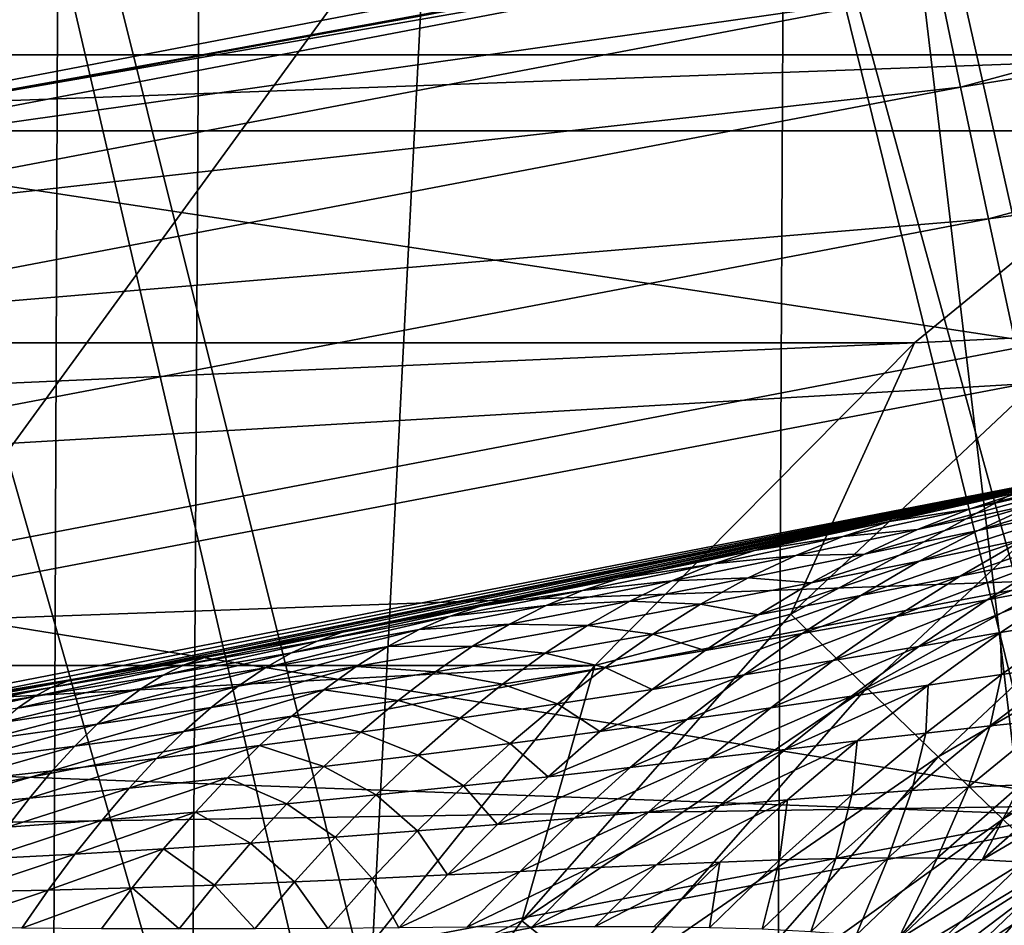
# Model space of a CAD drawing. Header units: metres. Extents: x -104 to 104, y -68 to 90.
# Tile 418 of 656: x 3.68 to 4.93, y 22.04 to 23.19. Entities that reach past the tile are written whole.
import ezdxf

# ---------------------------------------------------------------- set-up
doc = ezdxf.new("R2010")
doc.units = ezdxf.units.M
doc.layers.add('solid_FIT-BATH-153_SW0002', color=7, linetype='CONTINUOUS')

msp = doc.modelspace()

# ---------------------------------------------------------------- linework, layer by layer
at = {"layer": 'solid_FIT-BATH-153_SW0002'}
for points in [[(-19.167599, 28.634104, 1.296502), (18.94183, 23.051853, 1.296502), (-18.94183, 23.051853, 1.296502)], [(-1.443118, 27.347288, 1.296502), (18.94183, 23.051853, 1.296502), (-19.167599, 28.634104, 1.296502)], [(4.283416, 27.834385, 1.296502), (5.663977, 28.257217, 1.296502), (18.94183, 23.051853, 1.296502)], [(2.872905, 27.530479, 1.296502), (4.283416, 27.834385, 1.296502), (18.94183, 23.051853, 1.296502)], [(1.443124, 27.34729, 1.296502), (2.872905, 27.530479, 1.296502), (18.94183, 23.051853, 1.296502)], [(5.796432, 27.403294, 8.296501), (4.381778, 26.982061, 8.296501), (4.992849, 21.834259, 8.296501)], [(-1.443118, 27.347288, 1.296502), (0, 27.285889, 1.296502), (18.94183, 23.051853, 1.296502)], [(1.443124, 27.34729, 1.296502), (18.94183, 23.051853, 1.296502), (0, 27.285889, 1.296502)], [(4.381778, 26.982061, 8.296501), (2.937748, 26.679373, 8.296501), (4.10775, 21.655659, 8.296501)], [(4.381778, 26.982061, 8.296501), (4.10775, 21.655659, 8.296501), (4.992849, 21.834259, 8.296501)], [(2.937748, 26.679373, 8.296501), (3.215153, 21.511688, 8.296501), (4.10775, 21.655659, 8.296501)], [(2.624451, 21.814255, -13.793118), (3.896466, 21.809881, -13.757387), (2.641972, 26.211977, -14.706618)], [(3.896466, 21.809881, -13.757387), (3.922343, 26.207184, -14.669024), (2.641972, 26.211977, -14.706618)], [(3.896466, 21.809881, -13.757387), (5.131924, 21.80179, -13.693183), (3.922343, 26.207184, -14.669024)], [(5.131924, 21.80179, -13.693183), (5.16512, 26.198225, -14.60152), (3.922343, 26.207184, -14.669024)], [(3.410368, 22.298864, 43.296501), (3.3058, 24.054247, 43.296501), (4.930903, 24.387779, 43.296501)], [(5.089828, 22.625893, 43.296501), (3.410368, 22.298864, 43.296501), (4.930903, 24.387779, 43.296501)], [(4.100975, 24.200304, 37.796501), (2.470713, 23.935328, 37.796501), (3.44878, 23.064375, 37.796501)], [(4.100975, 24.200304, 37.796501), (3.44878, 23.064375, 37.796501), (4.301147, 23.220545, 37.796501)], [(3.190691, 23.575369, 14.745021), (4.851442, 23.344246, 14.330315), (3.270056, 23.040859, 14.327571)], [(2.796097, 23.532537, -17.206053), (3.712, 19.90449, -16.449842), (2.785445, 19.906631, -16.474197)], [(2.796097, 23.532537, -17.206053), (3.726197, 23.530222, -17.18084), (3.712, 19.90449, -16.449842)], [(3.726197, 23.530222, -17.18084), (4.632617, 19.901163, -16.411495), (3.712, 19.90449, -16.449842)], [(3.726197, 23.530222, -17.18084), (4.650376, 23.526623, -17.141144), (4.632617, 19.901163, -16.411495)], [(4.650376, 23.526623, -17.141144), (5.544587, 19.896395, -16.356005), (4.632617, 19.901163, -16.411495)], [(4.650376, 23.526623, -17.141144), (5.565911, 23.521463, -17.083712), (5.544587, 19.896395, -16.356005)], [(4.874999, 23.107416, 18.739355), (6.443955, 23.532017, 18.743574), (4.849309, 23.230501, 19.169571)], [(6.492484, 23.367313, 18.332031), (6.443955, 23.532017, 18.743574), (4.874999, 23.107416, 18.739355)], [(-5.748806, 23.466423, 72.796501), (-5.264763, 23.148615, 72.796501), (5.748804, 23.466423, 72.796501)], [(-5.264763, 23.148615, 72.796501), (5.264762, 23.148613, 72.796501), (5.748804, 23.466423, 72.796501)], [(4.910789, 22.939608, 18.327896), (6.492484, 23.367313, 18.332031), (4.874999, 23.107416, 18.739355)], [(6.553683, 23.161219, 17.943413), (6.492484, 23.367313, 18.332031), (4.910789, 22.939608, 18.327896)], [(3.270056, 23.040859, 14.327571), (4.851442, 23.344246, 14.330315), (4.978315, 22.781452, 13.968489)], [(4.851442, 23.344246, 14.330315), (6.574606, 23.214067, 13.972173), (4.978315, 22.781452, 13.968489)], [(3.24939, 23.00367, 19.61121), (4.83427, 23.306353, 19.614397), (3.367768, 23.051291, 20.066154)], [(4.849309, 23.230501, 19.169571), (4.83427, 23.306353, 19.614397), (3.24939, 23.00367, 19.61121)], [(4.83427, 23.306353, 19.614397), (4.195869, 23.199289, 20.067755), (3.367768, 23.051291, 20.066154)], [(3.2589, 22.926949, 19.16646), (4.849309, 23.230501, 19.169571), (3.24939, 23.00367, 19.61121)], [(4.874999, 23.107416, 18.739355), (4.849309, 23.230501, 19.169571), (3.2589, 22.926949, 19.16646)], [(4.195869, 23.199289, 20.067755), (4.301147, 23.220545, 37.796501), (3.44878, 23.064375, 37.796501)], [(3.367768, 23.051291, 20.066154), (4.195869, 23.199289, 20.067755), (3.44878, 23.064375, 37.796501)], [(4.956131, 22.729593, 17.939344), (6.553683, 23.161219, 17.943413), (4.910789, 22.939608, 18.327896)], [(-5.264763, 23.148615, 72.796501), (-4.816203, 22.781504, 72.796501), (5.264762, 23.148613, 72.796501)], [(-4.816203, 22.781504, 72.796501), (4.816201, 22.781502, 72.796501), (5.264762, 23.148613, 72.796501)], [(5.264762, 23.148613, 72.796501), (4.816201, 22.781502, 72.796501), (5.037268, 22.792154, 72.784462)], [(3.275529, 22.802347, 18.736313), (4.874999, 23.107416, 18.739355), (3.2589, 22.926949, 19.16646)], [(4.910789, 22.939608, 18.327896), (4.874999, 23.107416, 18.739355), (3.275529, 22.802347, 18.736313)], [(17.348299, 21.731127, 1.296502), (-17.348299, 21.731127, 1.296502), (-18.94183, 23.051853, 1.296502)], [(17.348299, 21.731127, 1.296502), (-18.94183, 23.051853, 1.296502), (18.94183, 23.051853, 1.296502)], [(3.270056, 23.040859, 14.327571), (4.978315, 22.781452, 13.968489), (3.354837, 22.470352, 13.965743)], [(3.298915, 22.632414, 18.324913), (4.910789, 22.939608, 18.327896), (3.275529, 22.802347, 18.736313)], [(4.956131, 22.729593, 17.939344), (4.910789, 22.939608, 18.327896), (3.298915, 22.632414, 18.324913)], [(4.816201, 22.781502, 72.796501), (4.658724, 22.436268, 72.784454), (5.037268, 22.792154, 72.784462)], [(5.124804, 22.689566, 72.748436), (5.037268, 22.792154, 72.784462), (4.658724, 22.436268, 72.784454)], [(-4.816203, 22.781504, 72.796501), (-4.409084, 22.370642, 72.796501), (4.816201, 22.781502, 72.796501)], [(-4.409084, 22.370642, 72.796501), (4.409082, 22.37064, 72.796501), (4.816201, 22.781502, 72.796501)], [(3.354837, 22.470352, 13.965743), (4.978315, 22.781452, 13.968489), (5.112421, 22.186945, 13.664476)], [(4.816201, 22.781502, 72.796501), (4.409082, 22.37064, 72.796501), (4.658724, 22.436268, 72.784454)], [(3.328696, 22.419697, 17.936411), (4.956131, 22.729593, 17.939344), (3.298915, 22.632414, 18.324913)], [(5.010476, 22.479891, 17.577848), (4.956131, 22.729593, 17.939344), (3.328696, 22.419697, 17.936411)], [(4.755692, 22.342548, 72.748413), (5.124804, 22.689566, 72.748436), (4.658724, 22.436268, 72.784454)], [(5.206943, 22.593302, 72.689522), (5.124804, 22.689566, 72.748436), (4.755692, 22.342548, 72.748413)], [(3.585868, 22.326742, 58.996101), (3.410368, 22.298864, 43.296501), (5.089828, 22.625893, 43.296501)], [(3.760516, 22.355976, 58.997868), (3.585868, 22.326742, 58.996101), (5.089828, 22.625893, 43.296501)], [(3.838799, 22.369545, 58.99892), (3.760516, 22.355976, 58.997868), (5.089828, 22.625893, 43.296501)], [(3.940019, 22.387514, 59.000645), (3.838799, 22.369545, 58.99892), (5.089828, 22.625893, 43.296501)], [(4.122458, 22.421125, 59.005165), (3.940019, 22.387514, 59.000645), (5.089828, 22.625893, 43.296501)], [(4.258839, 22.447281, 59.010059), (4.122458, 22.421125, 59.005165), (5.089828, 22.625893, 43.296501)], [(4.302458, 22.455832, 59.011856), (4.258839, 22.447281, 59.010059), (5.089828, 22.625893, 43.296501)], [(4.486341, 22.492878, 59.020847), (4.302458, 22.455832, 59.011856), (5.089828, 22.625893, 43.296501)], [(4.648314, 22.526852, 59.031197), (4.486341, 22.492878, 59.020847), (5.089828, 22.625893, 43.296501)], [(4.664663, 22.53035, 59.032394), (4.648314, 22.526852, 59.031197), (5.089828, 22.625893, 43.296501)], [(4.845538, 22.56992, 59.04776), (4.664663, 22.53035, 59.032394), (5.089828, 22.625893, 43.296501)], [(5.009305, 22.607111, 59.064964), (4.845538, 22.56992, 59.04776), (5.089828, 22.625893, 43.296501)], [(5.120145, 22.630749, 59.176617), (4.887362, 22.570415, 59.23196), (4.953959, 22.592245, 59.151421)], [(5.120145, 22.630749, 59.176617), (5.046254, 22.60635, 59.259285), (4.887362, 22.570415, 59.23196)], [(5.11967, 22.610523, 59.368835), (4.897251, 22.542887, 59.409225), (4.971902, 22.577084, 59.336826)], [(5.11967, 22.610523, 59.368835), (5.037879, 22.573467, 59.442326), (4.897251, 22.542887, 59.409225)], [(5.046254, 22.60635, 59.259285), (4.820217, 22.543831, 59.307697), (4.887362, 22.570415, 59.23196)], [(5.046254, 22.60635, 59.259285), (4.971902, 22.577084, 59.336826), (4.820217, 22.543831, 59.307697)], [(4.953959, 22.592245, 59.151421), (4.845538, 22.56992, 59.04776), (5.009305, 22.607111, 59.064964)], [(4.846681, 22.25461, 72.689484), (5.206943, 22.593302, 72.689522), (4.755692, 22.342548, 72.748413)], [(4.953959, 22.592245, 59.151421), (4.784554, 22.554369, 59.129807), (4.845538, 22.56992, 59.04776)], [(4.953959, 22.592245, 59.151421), (4.887362, 22.570415, 59.23196), (4.784554, 22.554369, 59.129807)], [(5.281185, 22.506294, 72.609505), (5.206943, 22.593302, 72.689522), (4.846681, 22.25461, 72.689484)], [(4.971902, 22.577084, 59.336826), (4.752684, 22.512405, 59.378605), (4.820217, 22.543831, 59.307697)], [(4.971902, 22.577084, 59.336826), (4.897251, 22.542887, 59.409225), (4.752684, 22.512405, 59.378605)], [(5.037879, 22.573467, 59.442326), (4.822482, 22.503803, 59.476532), (4.897251, 22.542887, 59.409225)], [(5.037879, 22.573467, 59.442326), (4.956081, 22.531456, 59.510479), (4.822482, 22.503803, 59.476532)], [(4.784554, 22.554369, 59.129807), (4.664663, 22.53035, 59.032394), (4.845538, 22.56992, 59.04776)], [(4.887362, 22.570415, 59.23196), (4.725168, 22.534981, 59.207794), (4.784554, 22.554369, 59.129807)], [(4.887362, 22.570415, 59.23196), (4.820217, 22.543831, 59.307697), (4.725168, 22.534981, 59.207794)], [(4.784554, 22.554369, 59.129807), (4.612621, 22.517342, 59.111412), (4.664663, 22.53035, 59.032394)], [(4.784554, 22.554369, 59.129807), (4.725168, 22.534981, 59.207794), (4.612621, 22.517342, 59.111412)], [(5.085185, 22.55891, 59.546562), (4.87449, 22.484606, 59.57341), (4.956081, 22.531456, 59.510479)], [(5.085185, 22.55891, 59.546562), (4.996729, 22.509008, 59.609737), (4.87449, 22.484606, 59.57341)], [(4.820217, 22.543831, 59.307697), (4.665165, 22.510962, 59.281353), (4.725168, 22.534981, 59.207794)], [(4.820217, 22.543831, 59.307697), (4.752684, 22.512405, 59.378605), (4.665165, 22.510962, 59.281353)], [(4.897251, 22.542887, 59.409225), (4.684936, 22.476181, 59.444698), (4.752684, 22.512405, 59.378605)], [(4.897251, 22.542887, 59.409225), (4.822482, 22.503803, 59.476532), (4.684936, 22.476181, 59.444698)], [(4.612621, 22.517342, 59.111412), (4.486341, 22.492878, 59.020847), (4.648314, 22.526852, 59.031197)], [(4.725168, 22.534981, 59.207794), (4.560328, 22.500259, 59.186516), (4.612621, 22.517342, 59.111412)], [(4.725168, 22.534981, 59.207794), (4.665165, 22.510962, 59.281353), (4.560328, 22.500259, 59.186516)], [(4.612621, 22.517342, 59.111412), (4.648314, 22.526852, 59.031197), (4.664663, 22.53035, 59.032394)], [(4.956081, 22.531456, 59.510479), (4.747795, 22.459955, 59.538841), (4.822482, 22.503803, 59.476532)], [(4.956081, 22.531456, 59.510479), (4.87449, 22.484606, 59.57341), (4.747795, 22.459955, 59.538841)], [(5.114009, 22.532936, 59.647739), (4.908864, 22.454369, 59.667683), (4.996729, 22.509008, 59.609737)], [(5.114009, 22.532936, 59.647739), (5.019526, 22.475138, 59.705391), (4.908864, 22.454369, 59.667683)], [(4.612621, 22.517342, 59.111412), (4.438744, 22.481333, 59.096035), (4.486341, 22.492878, 59.020847)], [(4.612621, 22.517342, 59.111412), (4.560328, 22.500259, 59.186516), (4.438744, 22.481333, 59.096035)], [(4.665165, 22.510962, 59.281353), (4.507361, 22.478687, 59.257572), (4.560328, 22.500259, 59.186516)], [(4.665165, 22.510962, 59.281353), (4.604698, 22.482214, 59.350414), (4.507361, 22.478687, 59.257572)], [(4.752684, 22.512405, 59.378605), (4.604698, 22.482214, 59.350414), (4.665165, 22.510962, 59.281353)], [(4.752684, 22.512405, 59.378605), (4.684936, 22.476181, 59.444698), (4.604698, 22.482214, 59.350414)], [(4.560328, 22.500259, 59.186516), (4.393377, 22.466404, 59.167965), (4.438744, 22.481333, 59.096035)], [(4.560328, 22.500259, 59.186516), (4.507361, 22.478687, 59.257572), (4.393377, 22.466404, 59.167965)], [(4.822482, 22.503803, 59.476532), (4.61716, 22.43528, 59.506062), (4.684936, 22.476181, 59.444698)], [(4.822482, 22.503803, 59.476532), (4.747795, 22.459955, 59.538841), (4.61716, 22.43528, 59.506062)], [(4.996729, 22.509008, 59.609737), (4.793334, 22.433092, 59.631275), (4.87449, 22.484606, 59.57341)], [(4.996729, 22.509008, 59.609737), (4.908864, 22.454369, 59.667683), (4.793334, 22.433092, 59.631275)], [(4.928918, 22.175129, 72.609451), (5.281185, 22.506294, 72.609505), (4.846681, 22.25461, 72.689484)], [(5.345268, 22.431192, 72.510818), (5.281185, 22.506294, 72.609505), (4.928918, 22.175129, 72.609451)], [(4.438744, 22.481333, 59.096035), (4.302458, 22.455832, 59.011856), (4.486341, 22.492878, 59.020847)], [(3.36451, 22.166742, 17.574951), (5.010476, 22.479891, 17.577848), (3.328696, 22.419697, 17.936411)], [(5.073275, 22.193012, 17.247559), (5.010476, 22.479891, 17.577848), (3.36451, 22.166742, 17.574951)], [(4.438744, 22.481333, 59.096035), (4.263627, 22.446524, 59.083271), (4.302458, 22.455832, 59.011856)], [(4.438744, 22.481333, 59.096035), (4.393377, 22.466404, 59.167965), (4.263627, 22.446524, 59.083271)], [(4.507361, 22.478687, 59.257572), (4.347293, 22.447145, 59.236259), (4.393377, 22.466404, 59.167965)], [(4.507361, 22.478687, 59.257572), (4.453867, 22.452515, 59.324505), (4.347293, 22.447145, 59.236259)], [(4.604698, 22.482214, 59.350414), (4.453867, 22.452515, 59.324505), (4.507361, 22.478687, 59.257572)], [(4.604698, 22.482214, 59.350414), (4.543931, 22.448769, 59.414982), (4.453867, 22.452515, 59.324505)], [(4.684936, 22.476181, 59.444698), (4.543931, 22.448769, 59.414982), (4.604698, 22.482214, 59.350414)], [(4.684936, 22.476181, 59.444698), (4.61716, 22.43528, 59.506062), (4.543931, 22.448769, 59.414982)], [(4.87449, 22.484606, 59.57341), (4.673405, 22.411526, 59.596291), (4.747795, 22.459955, 59.538841)], [(4.87449, 22.484606, 59.57341), (4.793334, 22.433092, 59.631275), (4.673405, 22.411526, 59.596291)], [(5.019526, 22.475138, 59.705391), (4.821847, 22.39518, 59.720604), (4.908864, 22.454369, 59.667683)], [(5.019526, 22.475138, 59.705391), (4.926077, 22.412712, 59.757915), (4.821847, 22.39518, 59.720604)], [(5.025161, 22.429508, 59.795975), (4.926077, 22.412712, 59.757915), (5.019526, 22.475138, 59.705391)], [(3.354837, 22.470352, 13.965743), (5.112421, 22.186945, 13.664476), (3.444474, 21.867687, 13.661698)], [(4.393377, 22.466404, 59.167965), (4.224958, 22.433588, 59.151814), (4.263627, 22.446524, 59.083271)], [(4.393377, 22.466404, 59.167965), (4.347293, 22.447145, 59.236259), (4.224958, 22.433588, 59.151814)], [(4.747795, 22.459955, 59.538841), (4.549555, 22.389893, 59.562805), (4.61716, 22.43528, 59.506062)], [(4.747795, 22.459955, 59.538841), (4.673405, 22.411526, 59.596291), (4.549555, 22.389893, 59.562805)], [(4.087987, 22.413076, 59.072632), (4.122458, 22.421125, 59.005165), (4.258839, 22.447281, 59.010059)], [(4.263627, 22.446524, 59.083271), (4.087987, 22.413076, 59.072632), (4.258839, 22.447281, 59.010059)], [(4.263627, 22.446524, 59.083271), (4.258839, 22.447281, 59.010059), (4.302458, 22.455832, 59.011856)], [(4.453867, 22.452515, 59.324505), (4.300635, 22.423437, 59.300819), (4.347293, 22.447145, 59.236259)], [(4.453867, 22.452515, 59.324505), (4.400001, 22.421768, 59.387291), (4.300635, 22.423437, 59.300819)], [(4.543931, 22.448769, 59.414982), (4.400001, 22.421768, 59.387291), (4.453867, 22.452515, 59.324505)], [(4.543931, 22.448769, 59.414982), (4.483039, 22.410753, 59.475117), (4.400001, 22.421768, 59.387291)], [(4.61716, 22.43528, 59.506062), (4.483039, 22.410753, 59.475117), (4.543931, 22.448769, 59.414982)], [(4.908864, 22.454369, 59.667683), (4.712856, 22.377113, 59.684261), (4.793334, 22.433092, 59.631275)], [(4.908864, 22.454369, 59.667683), (4.821847, 22.39518, 59.720604), (4.712856, 22.377113, 59.684261)], [(4.263627, 22.446524, 59.083271), (4.05573, 22.401979, 59.137646), (4.087987, 22.413076, 59.072632)], [(4.263627, 22.446524, 59.083271), (4.224958, 22.433588, 59.151814), (4.05573, 22.401979, 59.137646)], [(4.347293, 22.447145, 59.236259), (4.185551, 22.416506, 59.217152), (4.224958, 22.433588, 59.151814)], [(4.347293, 22.447145, 59.236259), (4.300635, 22.423437, 59.300819), (4.185551, 22.416506, 59.217152)], [(4.409082, 22.37064, 72.796501), (4.316058, 22.045727, 72.784439), (4.658724, 22.436268, 72.784454)], [(4.755692, 22.342548, 72.748413), (4.658724, 22.436268, 72.784454), (4.316058, 22.045727, 72.784439)], [(4.61716, 22.43528, 59.506062), (4.549555, 22.389893, 59.562805), (4.483039, 22.410753, 59.475117)], [(4.224958, 22.433588, 59.151814), (4.022738, 22.386936, 59.19989), (4.05573, 22.401979, 59.137646)], [(4.224958, 22.433588, 59.151814), (4.185551, 22.416506, 59.217152), (4.022738, 22.386936, 59.19989)], [(4.300635, 22.423437, 59.300819), (4.145543, 22.395147, 59.279163), (4.185551, 22.416506, 59.217152)], [(4.300635, 22.423437, 59.300819), (4.25355, 22.3953, 59.36161), (4.145543, 22.395147, 59.279163)], [(4.400001, 22.421768, 59.387291), (4.25355, 22.3953, 59.36161), (4.300635, 22.423437, 59.300819)], [(4.793334, 22.433092, 59.631275), (4.599536, 22.35873, 59.649048), (4.673405, 22.411526, 59.596291)], [(4.793334, 22.433092, 59.631275), (4.712856, 22.377113, 59.684261), (4.599536, 22.35873, 59.649048)], [(5.025161, 22.429508, 59.795975), (4.92696, 22.359304, 59.842804), (4.926077, 22.412712, 59.757915)], [(5.014637, 22.371778, 59.880234), (4.92696, 22.359304, 59.842804), (5.025161, 22.429508, 59.795975)], [(4.999901, 22.106524, 72.510765), (5.345268, 22.431192, 72.510818), (4.928918, 22.175129, 72.609451)], [(4.087987, 22.413076, 59.072632), (3.886183, 22.371656, 59.125328), (3.912373, 22.381086, 59.063942)], [(4.087987, 22.413076, 59.072632), (4.05573, 22.401979, 59.137646), (3.886183, 22.371656, 59.125328)], [(3.912373, 22.381086, 59.063942), (3.940019, 22.387514, 59.000645), (4.122458, 22.421125, 59.005165)], [(4.087987, 22.413076, 59.072632), (3.912373, 22.381086, 59.063942), (4.122458, 22.421125, 59.005165)], [(4.185551, 22.416506, 59.217152), (3.989139, 22.367813, 59.259232), (4.022738, 22.386936, 59.19989)], [(4.185551, 22.416506, 59.217152), (4.145543, 22.395147, 59.279163), (3.989139, 22.367813, 59.259232)], [(4.400001, 22.421768, 59.387291), (4.345925, 22.386578, 59.445965), (4.25355, 22.3953, 59.36161)], [(4.483039, 22.410753, 59.475117), (4.345925, 22.386578, 59.445965), (4.400001, 22.421768, 59.387291)], [(4.483039, 22.410753, 59.475117), (4.422204, 22.368364, 59.530907), (4.345925, 22.386578, 59.445965)], [(4.549555, 22.389893, 59.562805), (4.422204, 22.368364, 59.530907), (4.483039, 22.410753, 59.475117)], [(4.673405, 22.411526, 59.596291), (4.482328, 22.34025, 59.615086), (4.549555, 22.389893, 59.562805)], [(4.673405, 22.411526, 59.596291), (4.599536, 22.35873, 59.649048), (4.482328, 22.34025, 59.615086)], [(4.926077, 22.412712, 59.757915), (4.735945, 22.331642, 59.768719), (4.821847, 22.39518, 59.720604)], [(4.926077, 22.412712, 59.757915), (4.833945, 22.345848, 59.805546), (4.735945, 22.331642, 59.768719)], [(4.92696, 22.359304, 59.842804), (4.833945, 22.345848, 59.805546), (4.926077, 22.412712, 59.757915)], [(4.05573, 22.401979, 59.137646), (3.859291, 22.358501, 59.18438), (3.886183, 22.371656, 59.125328)], [(4.05573, 22.401979, 59.137646), (4.022738, 22.386936, 59.19989), (3.859291, 22.358501, 59.18438)], [(3.737402, 22.350649, 59.056957), (3.760516, 22.355976, 58.997868), (3.940019, 22.387514, 59.000645)], [(3.912373, 22.381086, 59.063942), (3.737402, 22.350649, 59.056957), (3.940019, 22.387514, 59.000645)], [(3.940019, 22.387514, 59.000645), (3.760516, 22.355976, 58.997868), (3.838799, 22.369545, 58.99892)], [(4.022738, 22.386936, 59.19989), (3.831815, 22.341496, 59.240952), (3.859291, 22.358501, 59.18438)], [(4.022738, 22.386936, 59.19989), (3.989139, 22.367813, 59.259232), (3.831815, 22.341496, 59.240952)], [(4.145543, 22.395147, 59.279163), (3.955056, 22.344629, 59.315586), (3.989139, 22.367813, 59.259232)], [(4.145543, 22.395147, 59.279163), (4.105068, 22.36953, 59.337788), (3.955056, 22.344629, 59.315586)], [(4.25355, 22.3953, 59.36161), (4.105068, 22.36953, 59.337788), (4.145543, 22.395147, 59.279163)], [(4.25355, 22.3953, 59.36161), (4.206182, 22.362864, 59.418633), (4.105068, 22.36953, 59.337788)], [(4.345925, 22.386578, 59.445965), (4.206182, 22.362864, 59.418633), (4.25355, 22.3953, 59.36161)], [(4.345925, 22.386578, 59.445965), (4.291804, 22.347141, 59.500599), (4.206182, 22.362864, 59.418633)], [(4.422204, 22.368364, 59.530907), (4.291804, 22.347141, 59.500599), (4.345925, 22.386578, 59.445965)], [(4.549555, 22.389893, 59.562805), (4.482328, 22.34025, 59.615086), (4.422204, 22.368364, 59.530907)], [(4.821847, 22.39518, 59.720604), (4.633307, 22.316889, 59.732578), (4.712856, 22.377113, 59.684261)], [(4.821847, 22.39518, 59.720604), (4.735945, 22.331642, 59.768719), (4.633307, 22.316889, 59.732578)], [(3.912373, 22.381086, 59.063942), (3.716886, 22.342709, 59.114647), (3.737402, 22.350649, 59.056957)], [(3.912373, 22.381086, 59.063942), (3.886183, 22.371656, 59.125328), (3.716886, 22.342709, 59.114647)], [(4.712856, 22.377113, 59.684261), (4.526421, 22.301802, 59.697311), (4.599536, 22.35873, 59.649048)], [(4.712856, 22.377113, 59.684261), (4.633307, 22.316889, 59.732578), (4.526421, 22.301802, 59.697311)], [(-4.409084, 22.370642, 72.796501), (-4.046856, 21.919493, 72.796501), (4.409082, 22.37064, 72.796501)], [(-4.046856, 21.919493, 72.796501), (4.046855, 21.919493, 72.796501), (4.409082, 22.37064, 72.796501)], [(3.886183, 22.371656, 59.125328), (3.695735, 22.331293, 59.170437), (3.716886, 22.342709, 59.114647)], [(3.886183, 22.371656, 59.125328), (3.859291, 22.358501, 59.18438), (3.695735, 22.331293, 59.170437)], [(3.989139, 22.367813, 59.259232), (3.803866, 22.32065, 59.294949), (3.831815, 22.341496, 59.240952)], [(3.989139, 22.367813, 59.259232), (3.955056, 22.344629, 59.315586), (3.803866, 22.32065, 59.294949)], [(4.105068, 22.36953, 59.337788), (3.920609, 22.317501, 59.368931), (3.955056, 22.344629, 59.315586)], [(4.105068, 22.36953, 59.337788), (4.064259, 22.339781, 59.393021), (3.920609, 22.317501, 59.368931)], [(4.409082, 22.37064, 72.796501), (4.046855, 21.919493, 72.796501), (4.316058, 22.045727, 72.784439)], [(4.206182, 22.362864, 59.418633), (4.064259, 22.339781, 59.393021), (4.105068, 22.36953, 59.337788)], [(4.206182, 22.362864, 59.418633), (4.158685, 22.32633, 59.471951), (4.064259, 22.339781, 59.393021)], [(4.291804, 22.347141, 59.500599), (4.158685, 22.32633, 59.471951), (4.206182, 22.362864, 59.418633)], [(4.422204, 22.368364, 59.530907), (4.361615, 22.321842, 59.582489), (4.291804, 22.347141, 59.500599)], [(4.482328, 22.34025, 59.615086), (4.361615, 22.321842, 59.582489), (4.422204, 22.368364, 59.530907)], [(5.014637, 22.371778, 59.880234), (4.912653, 22.293785, 59.921265), (4.92696, 22.359304, 59.842804)], [(4.989408, 22.301668, 59.957096), (4.912653, 22.293785, 59.921265), (5.014637, 22.371778, 59.880234)], [(3.737402, 22.350649, 59.056957), (3.548473, 22.315231, 59.105309), (3.563751, 22.321852, 59.051342)], [(3.737402, 22.350649, 59.056957), (3.716886, 22.342709, 59.114647), (3.548473, 22.315231, 59.105309)], [(3.563751, 22.321852, 59.051342), (3.585868, 22.326742, 58.996101), (3.760516, 22.355976, 58.997868)], [(3.737402, 22.350649, 59.056957), (3.563751, 22.321852, 59.051342), (3.760516, 22.355976, 58.997868)], [(3.859291, 22.358501, 59.18438), (3.674053, 22.316278, 59.224171), (3.695735, 22.331293, 59.170437)], [(3.859291, 22.358501, 59.18438), (3.831815, 22.341496, 59.240952), (3.674053, 22.316278, 59.224171)], [(4.291804, 22.347141, 59.500599), (4.237811, 22.303705, 59.551311), (4.158685, 22.32633, 59.471951)], [(4.361615, 22.321842, 59.582489), (4.237811, 22.303705, 59.551311), (4.291804, 22.347141, 59.500599)], [(4.599536, 22.35873, 59.649048), (4.415693, 22.286596, 59.663078), (4.482328, 22.34025, 59.615086)], [(4.599536, 22.35873, 59.649048), (4.526421, 22.301802, 59.697311), (4.415693, 22.286596, 59.663078)], [(4.92696, 22.359304, 59.842804), (4.830595, 22.284752, 59.88496), (4.833945, 22.345848, 59.805546)], [(4.912653, 22.293785, 59.921265), (4.830595, 22.284752, 59.88496), (4.92696, 22.359304, 59.842804)], [(3.716886, 22.342709, 59.114647), (3.532663, 22.305407, 59.157791), (3.548473, 22.315231, 59.105309)], [(3.716886, 22.342709, 59.114647), (3.695735, 22.331293, 59.170437), (3.532663, 22.305407, 59.157791)], [(3.831815, 22.341496, 59.240952), (3.651938, 22.297674, 59.275738), (3.674053, 22.316278, 59.224171)], [(3.831815, 22.341496, 59.240952), (3.803866, 22.32065, 59.294949), (3.651938, 22.297674, 59.275738)], [(3.955056, 22.344629, 59.315586), (3.775547, 22.296074, 59.346325), (3.803866, 22.32065, 59.294949)], [(3.955056, 22.344629, 59.315586), (3.920609, 22.317501, 59.368931), (3.775547, 22.296074, 59.346325)], [(4.064259, 22.339781, 59.393021), (3.885916, 22.286625, 59.419266), (3.920609, 22.317501, 59.368931)], [(4.064259, 22.339781, 59.393021), (4.023251, 22.306097, 59.444889), (3.885916, 22.286625, 59.419266)], [(4.158685, 22.32633, 59.471951), (4.023251, 22.306097, 59.444889), (4.064259, 22.339781, 59.393021)], [(4.421565, 21.96174, 72.74839), (4.755692, 22.342548, 72.748413), (4.316058, 22.045727, 72.784439)], [(4.482328, 22.34025, 59.615086), (4.415693, 22.286596, 59.663078), (4.361615, 22.321842, 59.582489)], [(4.846681, 22.25461, 72.689484), (4.755692, 22.342548, 72.748413), (4.421565, 21.96174, 72.74839)], [(4.833945, 22.345848, 59.805546), (4.65143, 22.263968, 59.812271), (4.735945, 22.331642, 59.768719)], [(4.833945, 22.345848, 59.805546), (4.743417, 22.274734, 59.848534), (4.65143, 22.263968, 59.812271)], [(4.830595, 22.284752, 59.88496), (4.743417, 22.274734, 59.848534), (4.833945, 22.345848, 59.805546)], [(3.695735, 22.331293, 59.170437), (3.51641, 22.292265, 59.20863), (3.532663, 22.305407, 59.157791)], [(3.695735, 22.331293, 59.170437), (3.674053, 22.316278, 59.224171), (3.51641, 22.292265, 59.20863)], [(4.158685, 22.32633, 59.471951), (4.111211, 22.285942, 59.521645), (4.023251, 22.306097, 59.444889)], [(4.237811, 22.303705, 59.551311), (4.111211, 22.285942, 59.521645), (4.158685, 22.32633, 59.471951)], [(4.735945, 22.331642, 59.768719), (4.55494, 22.252647, 59.776451), (4.633307, 22.316889, 59.732578)], [(4.735945, 22.331642, 59.768719), (4.65143, 22.263968, 59.812271), (4.55494, 22.252647, 59.776451)], [(3.803866, 22.32065, 59.294949), (3.629477, 22.275585, 59.325077), (3.651938, 22.297674, 59.275738)], [(3.803866, 22.32065, 59.294949), (3.775547, 22.296074, 59.346325), (3.629477, 22.275585, 59.325077)], [(3.920609, 22.317501, 59.368931), (3.746959, 22.267958, 59.395058), (3.775547, 22.296074, 59.346325)], [(3.920609, 22.317501, 59.368931), (3.885916, 22.286625, 59.419266), (3.746959, 22.267958, 59.395058)], [(4.361615, 22.321842, 59.582489), (4.301467, 22.271441, 59.630024), (4.237811, 22.303705, 59.551311)], [(4.415693, 22.286596, 59.663078), (4.301467, 22.271441, 59.630024), (4.361615, 22.321842, 59.582489)], [(4.633307, 22.316889, 59.732578), (4.454298, 22.24098, 59.741291), (4.526421, 22.301802, 59.697311)], [(4.633307, 22.316889, 59.732578), (4.55494, 22.252647, 59.776451), (4.454298, 22.24098, 59.741291)], [(4.023251, 22.306097, 59.444889), (3.851095, 22.252237, 59.46664), (3.885916, 22.286625, 59.419266)], [(4.023251, 22.306097, 59.444889), (3.98218, 22.268724, 59.493458), (3.851095, 22.252237, 59.46664)], [(4.111211, 22.285942, 59.521645), (3.98218, 22.268724, 59.493458), (4.023251, 22.306097, 59.444889)], [(4.237811, 22.303705, 59.551311), (4.184122, 22.256529, 59.598236), (4.111211, 22.285942, 59.521645)], [(4.301467, 22.271441, 59.630024), (4.184122, 22.256529, 59.598236), (4.237811, 22.303705, 59.551311)], [(4.526421, 22.301802, 59.697311), (4.349867, 22.229181, 59.706974), (4.415693, 22.286596, 59.663078)], [(4.526421, 22.301802, 59.697311), (4.454298, 22.24098, 59.741291), (4.349867, 22.229181, 59.706974)], [(4.989408, 22.301668, 59.957096), (4.884717, 22.215868, 59.992405), (4.912653, 22.293785, 59.921265)], [(4.951276, 22.21895, 60.025837), (4.884717, 22.215868, 59.992405), (4.989408, 22.301668, 59.957096)], [(3.775547, 22.296074, 59.346325), (3.606754, 22.250183, 59.372147), (3.629477, 22.275585, 59.325077)], [(3.775547, 22.296074, 59.346325), (3.746959, 22.267958, 59.395058), (3.606754, 22.250183, 59.372147)], [(3.885916, 22.286625, 59.419266), (3.718205, 22.236525, 59.441174), (3.746959, 22.267958, 59.395058)], [(3.885916, 22.286625, 59.419266), (3.851095, 22.252237, 59.46664), (3.718205, 22.236525, 59.441174)], [(4.111211, 22.285942, 59.521645), (4.063918, 22.24197, 59.567833), (3.98218, 22.268724, 59.493458)], [(4.184122, 22.256529, 59.598236), (4.063918, 22.24197, 59.567833), (4.111211, 22.285942, 59.521645)], [(4.415693, 22.286596, 59.663078), (4.349867, 22.229181, 59.706974), (4.301467, 22.271441, 59.630024)], [(4.830595, 22.284752, 59.88496), (4.736362, 22.206024, 59.922707), (4.743417, 22.274734, 59.848534)], [(4.813056, 22.211514, 59.95792), (4.736362, 22.206024, 59.922707), (4.830595, 22.284752, 59.88496)], [(4.912653, 22.293785, 59.921265), (4.813056, 22.211514, 59.95792), (4.830595, 22.284752, 59.88496)], [(4.884717, 22.215868, 59.992405), (4.813056, 22.211514, 59.95792), (4.912653, 22.293785, 59.921265)], [(4.743417, 22.274734, 59.848534), (4.568573, 22.19236, 59.851509), (4.65143, 22.263968, 59.812271)], [(4.743417, 22.274734, 59.848534), (4.654778, 22.199564, 59.887135), (4.568573, 22.19236, 59.851509)], [(4.736362, 22.206024, 59.922707), (4.654778, 22.199564, 59.887135), (4.743417, 22.274734, 59.848534)], [(3.746959, 22.267958, 59.395058), (3.583853, 22.221678, 59.416946), (3.606754, 22.250183, 59.372147)], [(3.746959, 22.267958, 59.395058), (3.718205, 22.236525, 59.441174), (3.583853, 22.221678, 59.416946)], [(3.98218, 22.268724, 59.493458), (3.816267, 22.214598, 59.511116), (3.851095, 22.252237, 59.46664)], [(3.98218, 22.268724, 59.493458), (3.941186, 22.227928, 59.538822), (3.816267, 22.214598, 59.511116)], [(4.063918, 22.24197, 59.567833), (3.941186, 22.227928, 59.538822), (3.98218, 22.268724, 59.493458)], [(4.301467, 22.271441, 59.630024), (4.241961, 22.217417, 59.673679), (4.184122, 22.256529, 59.598236)], [(4.349867, 22.229181, 59.706974), (4.241961, 22.217417, 59.673679), (4.301467, 22.271441, 59.630024)], [(4.65143, 22.263968, 59.812271), (4.478011, 22.184601, 59.816116), (4.55494, 22.252647, 59.776451)], [(4.65143, 22.263968, 59.812271), (4.568573, 22.19236, 59.851509), (4.478011, 22.184601, 59.816116)], [(3.851095, 22.252237, 59.46664), (3.689385, 22.202023, 59.484707), (3.718205, 22.236525, 59.441174)], [(3.851095, 22.252237, 59.46664), (3.816267, 22.214598, 59.511116), (3.689385, 22.202023, 59.484707)], [(4.184122, 22.256529, 59.598236), (4.130916, 22.205879, 59.641521), (4.063918, 22.24197, 59.567833)], [(4.241961, 22.217417, 59.673679), (4.130916, 22.205879, 59.641521), (4.184122, 22.256529, 59.598236)], [(4.55494, 22.252647, 59.776451), (4.383402, 22.176493, 59.781208), (4.454298, 22.24098, 59.741291)], [(4.55494, 22.252647, 59.776451), (4.478011, 22.184601, 59.816116), (4.383402, 22.176493, 59.781208)], [(4.520562, 21.882935, 72.689445), (4.846681, 22.25461, 72.689484), (4.421565, 21.96174, 72.74839)], [(4.928918, 22.175129, 72.609451), (4.846681, 22.25461, 72.689484), (4.520562, 21.882935, 72.689445)], [(3.718205, 22.236525, 59.441174), (3.560856, 22.190294, 59.459484), (3.583853, 22.221678, 59.416946)], [(3.718205, 22.236525, 59.441174), (3.689385, 22.202023, 59.484707), (3.560856, 22.190294, 59.459484)], [(4.063918, 22.24197, 59.567833), (4.016966, 22.194674, 59.610645), (3.941186, 22.227928, 59.538822)], [(4.130916, 22.205879, 59.641521), (4.016966, 22.194674, 59.610645), (4.063918, 22.24197, 59.567833)], [(4.454298, 22.24098, 59.741291), (4.285071, 22.168243, 59.746983), (4.349867, 22.229181, 59.706974)], [(4.454298, 22.24098, 59.741291), (4.383402, 22.176493, 59.781208), (4.285071, 22.168243, 59.746983)], [(3.941186, 22.227928, 59.538822), (3.781554, 22.173962, 59.552773), (3.816267, 22.214598, 59.511116)], [(3.941186, 22.227928, 59.538822), (3.900408, 22.183969, 59.581081), (3.781554, 22.173962, 59.552773)], [(4.016966, 22.194674, 59.610645), (3.900408, 22.183969, 59.581081), (3.941186, 22.227928, 59.538822)], [(4.349867, 22.229181, 59.706974), (4.285071, 22.168243, 59.746983), (4.241961, 22.217417, 59.673679)], [(3.816267, 22.214598, 59.511116), (3.660603, 22.164694, 59.525715), (3.689385, 22.202023, 59.484707)], [(3.816267, 22.214598, 59.511116), (3.781554, 22.173962, 59.552773), (3.660603, 22.164694, 59.525715)], [(4.241961, 22.217417, 59.673679), (4.183294, 22.160015, 59.713646), (4.130916, 22.205879, 59.641521)], [(4.285071, 22.168243, 59.746983), (4.183294, 22.160015, 59.713646), (4.241961, 22.217417, 59.673679)], [(4.813056, 22.211514, 59.95792), (4.716144, 22.125128, 59.990459), (4.736362, 22.206024, 59.922707)], [(4.782979, 22.125843, 60.023697), (4.716144, 22.125128, 59.990459), (4.813056, 22.211514, 59.95792)], [(4.884717, 22.215868, 59.992405), (4.782979, 22.125843, 60.023697), (4.813056, 22.211514, 59.95792)], [(4.845021, 22.125319, 60.055683), (4.782979, 22.125843, 60.023697), (4.884717, 22.215868, 59.992405)], [(4.951276, 22.21895, 60.025837), (4.845021, 22.125319, 60.055683), (4.884717, 22.215868, 59.992405)], [(4.902334, 22.123478, 60.086197), (4.845021, 22.125319, 60.055683), (4.951276, 22.21895, 60.025837)], [(5.069247, 22.220964, 60.088852), (4.902334, 22.123478, 60.086197), (5.012769, 22.220676, 60.057983)], [(5.069247, 22.220964, 60.088852), (4.954992, 22.120243, 60.115246), (4.902334, 22.123478, 60.086197)], [(5.012769, 22.220676, 60.057983), (4.902334, 22.123478, 60.086197), (4.951276, 22.21895, 60.025837)], [(3.689385, 22.202023, 59.484707), (3.537848, 22.156263, 59.49979), (3.560856, 22.190294, 59.459484)], [(3.689385, 22.202023, 59.484707), (3.660603, 22.164694, 59.525715), (3.537848, 22.156263, 59.49979)], [(4.130916, 22.205879, 59.641521), (4.078374, 22.152004, 59.681339), (4.016966, 22.194674, 59.610645)], [(4.183294, 22.160015, 59.713646), (4.078374, 22.152004, 59.681339), (4.130916, 22.205879, 59.641521)], [(4.654778, 22.199564, 59.887135), (4.487642, 22.117018, 59.886673), (4.568573, 22.19236, 59.851509)], [(4.654778, 22.199564, 59.887135), (4.568311, 22.120525, 59.921608), (4.487642, 22.117018, 59.886673)], [(4.644552, 22.123302, 59.95631), (4.568311, 22.120525, 59.921608), (4.654778, 22.199564, 59.887135)], [(4.736362, 22.206024, 59.922707), (4.644552, 22.123302, 59.95631), (4.654778, 22.199564, 59.887135)], [(4.716144, 22.125128, 59.990459), (4.644552, 22.123302, 59.95631), (4.736362, 22.206024, 59.922707)], [(3.405996, 21.876099, 17.244682), (5.073275, 22.193012, 17.247559), (3.36451, 22.166742, 17.574951)], [(5.143921, 21.87174, 16.952353), (5.073275, 22.193012, 17.247559), (3.405996, 21.876099, 17.244682)], [(3.444474, 21.867687, 13.661698), (5.112421, 22.186945, 13.664476), (3.552675, 21.248615, 13.409826)], [(5.112421, 22.186945, 13.664476), (5.262476, 21.575739, 13.418687), (3.552675, 21.248615, 13.409826)], [(3.900408, 22.183969, 59.581081), (3.747079, 22.130568, 59.591705), (3.781554, 22.173962, 59.552773)], [(3.900408, 22.183969, 59.581081), (3.859991, 22.137096, 59.620358), (3.747079, 22.130568, 59.591705)], [(3.970517, 22.144306, 59.650223), (3.859991, 22.137096, 59.620358), (3.900408, 22.183969, 59.581081)], [(4.016966, 22.194674, 59.610645), (3.970517, 22.144306, 59.650223), (3.900408, 22.183969, 59.581081)], [(4.078374, 22.152004, 59.681339), (3.970517, 22.144306, 59.650223), (4.016966, 22.194674, 59.610645)], [(4.478011, 22.184601, 59.816116), (4.313971, 22.108553, 59.81728), (4.383402, 22.176493, 59.781208)], [(4.478011, 22.184601, 59.816116), (4.402772, 22.112961, 59.85181), (4.313971, 22.108553, 59.81728)], [(4.568573, 22.19236, 59.851509), (4.402772, 22.112961, 59.85181), (4.478011, 22.184601, 59.816116)], [(4.568573, 22.19236, 59.851509), (4.487642, 22.117018, 59.886673), (4.402772, 22.112961, 59.85181)], [(3.781554, 22.173962, 59.552773), (3.631964, 22.124767, 59.564262), (3.660603, 22.164694, 59.525715)], [(3.781554, 22.173962, 59.552773), (3.747079, 22.130568, 59.591705), (3.631964, 22.124767, 59.564262)], [(4.383402, 22.176493, 59.781208), (4.221521, 22.104002, 59.783306), (4.285071, 22.168243, 59.746983)], [(4.383402, 22.176493, 59.781208), (4.313971, 22.108553, 59.81728), (4.221521, 22.104002, 59.783306)], [(4.610037, 21.81171, 72.609406), (4.928918, 22.175129, 72.609451), (4.520562, 21.882935, 72.689445)], [(4.999901, 22.106524, 72.510765), (4.928918, 22.175129, 72.609451), (4.610037, 21.81171, 72.609406)], [(4.183294, 22.160015, 59.713646), (4.125667, 22.099461, 59.750107), (4.078374, 22.152004, 59.681339)], [(4.221521, 22.104002, 59.783306), (4.125667, 22.099461, 59.750107), (4.183294, 22.160015, 59.713646)], [(4.285071, 22.168243, 59.746983), (4.221521, 22.104002, 59.783306), (4.183294, 22.160015, 59.713646)], [(4.078374, 22.152004, 59.681339), (4.026678, 22.095123, 59.71785), (3.970517, 22.144306, 59.650223)], [(4.125667, 22.099461, 59.750107), (4.026678, 22.095123, 59.71785), (4.078374, 22.152004, 59.681339)], [(3.859991, 22.137096, 59.620358), (3.71297, 22.084623, 59.628002), (3.747079, 22.130568, 59.591705)], [(3.859991, 22.137096, 59.620358), (3.820079, 22.087523, 59.656769), (3.71297, 22.084623, 59.628002)], [(3.924735, 22.091087, 59.68671), (3.820079, 22.087523, 59.656769), (3.859991, 22.137096, 59.620358)], [(3.970517, 22.144306, 59.650223), (3.924735, 22.091087, 59.68671), (3.859991, 22.137096, 59.620358)], [(4.026678, 22.095123, 59.71785), (3.924735, 22.091087, 59.68671), (3.970517, 22.144306, 59.650223)], [(3.747079, 22.130568, 59.591705), (3.603575, 22.082441, 59.60041), (3.631964, 22.124767, 59.564262)], [(3.747079, 22.130568, 59.591705), (3.71297, 22.084623, 59.628002), (3.603575, 22.082441, 59.60041)], [(4.644552, 22.123302, 59.95631), (4.555446, 22.036762, 59.986023), (4.568311, 22.120525, 59.921608)], [(4.622202, 22.034798, 60.019154), (4.555446, 22.036762, 59.986023), (4.644552, 22.123302, 59.95631)], [(4.716144, 22.125128, 59.990459), (4.622202, 22.034798, 60.019154), (4.644552, 22.123302, 59.95631)], [(4.684481, 22.031757, 60.051228), (4.622202, 22.034798, 60.019154), (4.716144, 22.125128, 59.990459)], [(4.782979, 22.125843, 60.023697), (4.684481, 22.031757, 60.051228), (4.716144, 22.125128, 59.990459)], [(4.742275, 22.027517, 60.081921), (4.684481, 22.031757, 60.051228), (4.782979, 22.125843, 60.023697)], [(4.845021, 22.125319, 60.055683), (4.742275, 22.027517, 60.081921), (4.782979, 22.125843, 60.023697)], [(4.79567, 22.022007, 60.111023), (4.742275, 22.027517, 60.081921), (4.845021, 22.125319, 60.055683)], [(4.902334, 22.123478, 60.086197), (4.79567, 22.022007, 60.111023), (4.845021, 22.125319, 60.055683)], [(4.954992, 22.120243, 60.115246), (4.79567, 22.022007, 60.111023), (4.902334, 22.123478, 60.086197)], [(4.402772, 22.112961, 59.85181), (4.24623, 22.037354, 59.849731), (4.313971, 22.108553, 59.81728)], [(4.402772, 22.112961, 59.85181), (4.329467, 22.037912, 59.883766), (4.24623, 22.037354, 59.849731)], [(4.487642, 22.117018, 59.886673), (4.329467, 22.037912, 59.883766), (4.402772, 22.112961, 59.85181)], [(4.487642, 22.117018, 59.886673), (4.408895, 22.038124, 59.918015), (4.329467, 22.037912, 59.883766)], [(4.568311, 22.120525, 59.921608), (4.408895, 22.038124, 59.918015), (4.487642, 22.117018, 59.886673)], [(4.568311, 22.120525, 59.921608), (4.484283, 22.0378, 59.952202), (4.408895, 22.038124, 59.918015)], [(4.555446, 22.036762, 59.986023), (4.484283, 22.0378, 59.952202), (4.568311, 22.120525, 59.921608)], [(4.954992, 22.120243, 60.115246), (4.844756, 22.015156, 60.138546), (4.79567, 22.022007, 60.111023)], [(5.00316, 22.115644, 60.143215), (4.844756, 22.015156, 60.138546), (4.954992, 22.120243, 60.115246)], [(5.00316, 22.115644, 60.143215), (4.8897, 22.006994, 60.164883), (4.844756, 22.015156, 60.138546)], [(5.046916, 22.10968, 60.17107), (4.8897, 22.006994, 60.164883), (5.00316, 22.115644, 60.143215)], [(5.046916, 22.10968, 60.17107), (4.930577, 21.997528, 60.19099), (4.8897, 22.006994, 60.164883)], [(4.967347, 21.986776, 60.218594), (4.930577, 21.997528, 60.19099), (5.046916, 22.10968, 60.17107)], [(4.125667, 22.099461, 59.750107), (4.069276, 22.035942, 59.783245), (4.026678, 22.095123, 59.71785)], [(4.15943, 22.036646, 59.816143), (4.069276, 22.035942, 59.783245), (4.125667, 22.099461, 59.750107)], [(4.221521, 22.104002, 59.783306), (4.15943, 22.036646, 59.816143), (4.125667, 22.099461, 59.750107)], [(4.313971, 22.108553, 59.81728), (4.15943, 22.036646, 59.816143), (4.221521, 22.104002, 59.783306)], [(4.313971, 22.108553, 59.81728), (4.24623, 22.037354, 59.849731), (4.15943, 22.036646, 59.816143)], [(4.687264, 21.750237, 72.510704), (4.999901, 22.106524, 72.510765), (4.610037, 21.81171, 72.609406)], [(5.057469, 22.050884, 72.396416), (4.999901, 22.106524, 72.510765), (4.687264, 21.750237, 72.510704)], [(3.71297, 22.084623, 59.628002), (3.575545, 22.037878, 59.634228), (3.603575, 22.082441, 59.60041)], [(3.71297, 22.084623, 59.628002), (3.679354, 22.036308, 59.661758), (3.575545, 22.037878, 59.634228)], [(3.820079, 22.087523, 59.656769), (3.679354, 22.036308, 59.661758), (3.71297, 22.084623, 59.628002)], [(3.820079, 22.087523, 59.656769), (3.780818, 22.035433, 59.690426), (3.679354, 22.036308, 59.661758)], [(3.879782, 22.035206, 59.720245), (3.780818, 22.035433, 59.690426), (3.820079, 22.087523, 59.656769)], [(3.924735, 22.091087, 59.68671), (3.879782, 22.035206, 59.720245), (3.820079, 22.087523, 59.656769)], [(3.976007, 22.035431, 59.751213), (3.879782, 22.035206, 59.720245), (3.924735, 22.091087, 59.68671)], [(4.026678, 22.095123, 59.71785), (3.976007, 22.035431, 59.751213), (3.924735, 22.091087, 59.68671)], [(4.069276, 22.035942, 59.783245), (3.976007, 22.035431, 59.751213), (4.026678, 22.095123, 59.71785)], [(4.749894, 21.70038, 72.396355), (5.057469, 22.050884, 72.396416), (4.687264, 21.750237, 72.510704)], [(5.099869, 22.009907, 72.269897), (5.057469, 22.050884, 72.396416), (4.749894, 21.70038, 72.396355)], [(4.046855, 21.919493, 72.796501), (4.012428, 21.624128, 72.784424), (4.316058, 22.045727, 72.784439)], [(4.421565, 21.96174, 72.74839), (4.316058, 22.045727, 72.784439), (4.012428, 21.624128, 72.784424)]]:
    msp.add_3dface(points, dxfattribs=at)

doc.saveas('drawing.dxf')
